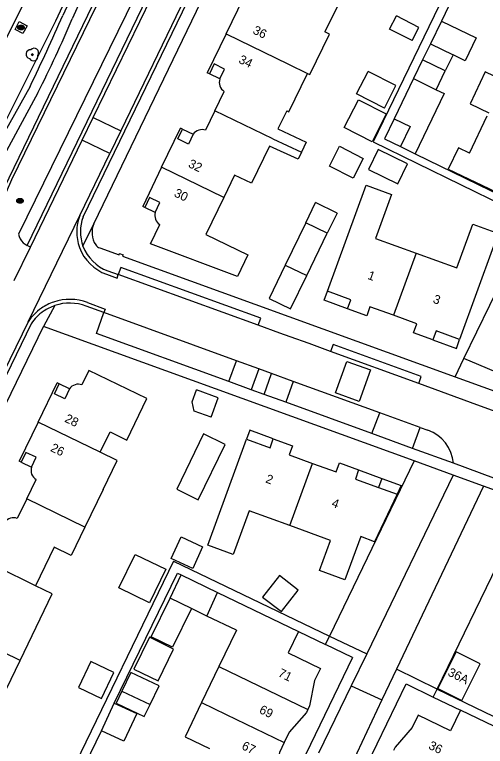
# Model space of a CAD drawing. Extents: x 194485 to 197793, y 468269 to 470822.
# Drawn here: x 196996.1 to 197059.6, y 469551.6 to 469650.3 of the extents above; entities that cross this region are included whole.
import ezdxf

# ---------------------------------------------------------------- set-up
doc = ezdxf.new("R2010")
doc.units = 0
for name, color, linetype in [('BGT begrenzing pand op maaiveld onder overbouw', 7, 'Continuous'), ('BGT grensvlak gebouwinstallatie plus 1', 7, 'Continuous'), ('BGT grensvlak onbegroeid terreindeel', 7, 'Continuous'), ('BGT grensvlak overig bouwwerk uitbreiding populatie', 7, 'Continuous'), ('BGT grensvlak pand deel overbouw', 7, 'Continuous'), ('BGT grensvlak pand op maaiveld', 7, 'Continuous'), ('BGT grensvlak pand op maaiveld LR', 7, 'Continuous'), ('BGT grensvlak wegdeel', 7, 'Continuous'), ('BGT lijnelement scheiding geluidsscherm', 7, 'Continuous'), ('BGT lijnelement scheiding hek', 7, 'Continuous'), ('BGT puntobject put inspectie- rioolput', 7, 'Continuous'), ('BGT puntobject put kolk', 7, 'Continuous'), ('BGT puntobject vegetatieobject boom', 7, 'Continuous'), ('BGT tekst huisnummerreeks', 7, 'Continuous')]:
    doc.layers.add(name, color=color, linetype=linetype)

msp = doc.modelspace()

# ---------------------------------------------------------------- linework, layer by layer
at = {"layer": 'BGT begrenzing pand op maaiveld onder overbouw'}
for points in [[(197023.776, 469641.594), (197024.426, 469642.923), (197023.022, 469643.61), (197022.376, 469642.279)], [(197020.183, 469634.157), (197019.538, 469632.824), (197018.127, 469633.507), (197018.771, 469634.841)], [(197015.064, 469623.594), (197015.707, 469624.926), (197014.312, 469625.6), (197013.669, 469624.267)], [(197003.514, 469599.819), (197002.865, 469598.488), (197001.471, 469599.168), (197002.117, 469600.5)], [(196998.395, 469589.265), (196999.033, 469590.6), (196997.641, 469591.266), (196996.996, 469589.934)]]:
    msp.add_lwpolyline(points, dxfattribs=at)
at = {"layer": 'BGT grensvlak gebouwinstallatie plus 1'}
for p, q in [((197053.661, 469649.379), (197052.179, 469646.32)), ((197053.661, 469649.379), (197058.341, 469647.113)), ((197058.341, 469647.113), (197056.858, 469644.053)), ((197051.132, 469644.16), (197049.912, 469641.64)), ((197056.858, 469644.053), (197055.239, 469644.837)), ((197052.967, 469640.147), (197054.187, 469642.667)), ((197049.912, 469641.64), (197047.296, 469636.24)), ((197049.912, 469641.64), (197052.967, 469640.147)), ((197052.967, 469640.147), (197054.045, 469639.62)), ((197054.045, 469639.62), (197050.121, 469631.521)), ((197048.144, 469632.486), (197050.121, 469631.521)), ((197035.382, 469622.224), (197036.692, 469624.923)), ((197039.589, 469623.517), (197036.692, 469624.923)), ((197039.589, 469623.517), (197038.279, 469620.818)), ((197032.61, 469616.511), (197030.427, 469612.013)), ((197033.324, 469610.607), (197035.507, 469615.105)), ((197030.427, 469612.013), (197033.324, 469610.607)), ((197042.503, 469588.898), (197045.65, 469587.748)), ((197045.65, 469587.748), (197045.204, 469586.528)), ((197017.074, 469571.632), (197018.572, 469574.746)), ((197018.572, 469574.746), (197023.479, 469572.384)), ((197019.961, 469570.224), (197017.074, 469571.632)), ((197022.043, 469569.209), (197019.961, 469570.224))]:
    msp.add_line(p, q, dxfattribs=at)
for points in [[(197062.09, 469641.339), (197059.579, 469642.531), (197057.536, 469638.227), (197060.047, 469637.035)], [(197040.572, 469635.039), (197042.478, 469638.782), (197046.22, 469636.876), (197044.314, 469633.133), (197040.572, 469635.039)], [(197039.925, 469632.521), (197043.133, 469630.887), (197041.771, 469628.214), (197038.563, 469629.847), (197039.925, 469632.521)], [(197041.005, 469610.619), (197037.857, 469611.765), (197038.302, 469612.987)], [(197052.515, 469606.427), (197055.682, 469605.274), (197056.127, 469606.496)], [(197030.997, 469593.104), (197027.842, 469594.258), (197027.396, 469593.038)], [(197045.65, 469587.748), (197048.239, 469586.801), (197047.681, 469585.622)], [(197010.171, 469573.018), (197012.353, 469577.516), (197016.492, 469575.508), (197014.309, 469571.01), (197010.171, 469573.018)], [(197019.961, 469570.224), (197017.418, 469565.006), (197014.542, 469566.408), (197017.074, 469571.632)], [(197015.46, 469560.469), (197017.554, 469564.764), (197014.282, 469566.359), (197012.188, 469562.063), (197015.46, 469560.469)], [(197014.373, 469557.284), (197015.585, 469559.802), (197011.799, 469561.622), (197010.588, 469559.104)]]:
    msp.add_lwpolyline(points, dxfattribs=at)
at = {"layer": 'BGT grensvlak onbegroeid terreindeel'}
msp.add_lwpolyline([(196996.164, 469648.273), (196996.743, 469649.342), (196997.798, 469648.77), (196997.219, 469647.701), (196996.164, 469648.273)], dxfattribs=at)
at = {"layer": 'BGT grensvlak overig bouwwerk uitbreiding populatie'}
for p, q in [((197046.684, 469648.308), (197047.591, 469650.09)), ((197050.621, 469648.548), (197047.591, 469650.09)), ((197049.713, 469646.765), (197046.684, 469648.308)), ((197049.713, 469646.765), (197050.621, 469648.548)), ((197052.179, 469646.32), (197051.132, 469644.16)), ((197052.179, 469646.32), (197055.239, 469644.837)), ((197054.187, 469642.667), (197051.132, 469644.16)), ((197055.239, 469644.837), (197054.187, 469642.667)), ((197042.236, 469639.575), (197043.779, 469642.605)), ((197047.522, 469640.699), (197043.779, 469642.605)), ((197045.979, 469637.669), (197047.522, 469640.699)), ((197045.979, 469637.669), (197042.236, 469639.575)), ((197047.296, 469636.24), (197049.452, 469635.186)), ((197049.452, 469635.186), (197048.144, 469632.486)), ((197020.039, 469598.097), (197020.623, 469599.705)), ((197023.558, 469598.64), (197020.623, 469599.705)), ((197020.346, 469596.827), (197020.039, 469598.097)), ((197022.603, 469596.008), (197023.558, 469598.64)), ((197022.603, 469596.008), (197020.346, 469596.827))]:
    msp.add_line(p, q, dxfattribs=at)
for points in [[(197047.296, 469636.24), (197045.988, 469633.54), (197048.144, 469632.486)], [(197047.773, 469627.478), (197049.09, 469630.174), (197045.137, 469632.106), (197043.82, 469629.41), (197047.773, 469627.478)], [(197018.553, 469579.866), (197021.463, 469578.534), (197020.131, 469575.624), (197017.222, 469576.956), (197018.553, 469579.866)], [(197006.399, 469563.098), (197004.715, 469559.593), (197007.816, 469558.103), (197009.501, 469561.608), (197006.399, 469563.098)]]:
    msp.add_lwpolyline(points, dxfattribs=at)
at = {"layer": 'BGT grensvlak pand deel overbouw'}
for p, q in [((197023.776, 469641.594), (197022.376, 469642.279)), ((197018.771, 469634.841), (197020.183, 469634.157)), ((197015.064, 469623.594), (197013.669, 469624.267)), ((197003.514, 469599.819), (197002.117, 469600.5)), ((196996.996, 469589.934), (196998.395, 469589.265))]:
    msp.add_line(p, q, dxfattribs=at)
at = {"layer": 'BGT grensvlak pand op maaiveld'}
for p, q in [((197024.638, 469647.674), (197027.212, 469652.979)), ((197039.683, 469651.499), (197037.957, 469647.937)), ((197024.638, 469647.674), (197022.089, 469642.419)), ((197022.376, 469642.279), (197022.089, 469642.419)), ((197023.128, 469637.304), (197024.39, 469639.914)), ((197023.128, 469637.304), (197021.862, 469634.684)), ((197032.798, 469637.31), (197031.603, 469634.85)), ((197057.458, 469631.583), (197059.848, 469636.617)), ((197015.926, 469629.683), (197018.482, 469634.98)), ((197018.771, 469634.841), (197018.482, 469634.98)), ((197055.97, 469632.296), (197054.571, 469629.452)), ((197057.458, 469631.583), (197055.97, 469632.296)), ((197015.926, 469629.683), (197013.381, 469624.407)), ((197054.571, 469629.452), (197062.685, 469625.56)), ((197013.669, 469624.267), (197013.381, 469624.407)), ((197035.382, 469622.224), (197032.61, 469616.511)), ((197038.279, 469620.818), (197035.382, 469622.224)), ((197035.507, 469615.105), (197038.279, 469620.818)), ((197060.691, 469619.044), (197056.127, 469606.496)), ((197032.61, 469616.511), (197035.507, 469615.105)), ((196999.269, 469595.355), (197001.83, 469600.64)), ((197002.117, 469600.5), (197001.83, 469600.64)), ((196999.269, 469595.355), (196996.708, 469590.072)), ((196996.996, 469589.934), (196996.708, 469590.072)), ((196997.745, 469584.993), (196999.015, 469587.628)), ((197008.033, 469586.25), (197005.591, 469581.21)), ((197045.204, 469586.528), (197047.681, 469585.622)), ((196997.745, 469584.993), (196996.475, 469582.36)), ((197022.043, 469569.209), (197023.479, 469572.384)), ((197023.479, 469572.384), (197034.382, 469567.137)), ((197026.016, 469567.298), (197022.043, 469569.209)), ((197026.016, 469567.298), (197023.669, 469562.416)), ((197023.669, 469562.416), (197021.329, 469557.551)), ((197010.588, 469559.104), (197014.373, 469557.284)), ((197007.815, 469553.727), (197009.527, 469557.473)), ((197013.591, 469555.656), (197014.373, 469557.284)), ((197064.334, 469552.612), (197056.241, 469556.525))]:
    msp.add_line(p, q, dxfattribs=at)
for points in [[(197035.618, 469642.331), (197035.92, 469642.189), (197038.584, 469647.623), (197037.957, 469647.937)], [(197032.798, 469637.31), (197033.069, 469637.174), (197035.618, 469642.331)], [(197031.603, 469634.85), (197035.428, 469633.095), (197034.801, 469631.729)], [(197030.487, 469632.551), (197028.05, 469627.533), (197025.782, 469628.633), (197024.318, 469625.614)], [(197034.801, 469631.729), (197034.362, 469630.773), (197030.487, 469632.551)], [(197038.302, 469612.987), (197043.511, 469627.277), (197046.956, 469626.02), (197044.798, 469620.101), (197050.262, 469618.109)], [(197024.318, 469625.614), (197021.899, 469620.625), (197027.563, 469617.879), (197026.171, 469614.987), (197014.424, 469619.39), (197015.675, 469621.962)], [(197050.262, 469618.109), (197055.729, 469616.117), (197057.886, 469622.034), (197060.852, 469620.956)], [(197041.005, 469610.619), (197041.45, 469611.841), (197038.302, 469612.987)], [(197047.213, 469609.742), (197044.034, 469610.9), (197043.589, 469609.678), (197041.005, 469610.619)], [(197052.515, 469606.427), (197049.903, 469607.378), (197050.348, 469608.6), (197047.213, 469609.742)], [(197056.127, 469606.496), (197052.96, 469607.649), (197052.515, 469606.427)], [(197007.668, 469591.285), (197008.994, 469594.028), (197011.263, 469592.931), (197013.96, 469598.511), (197006.131, 469602.29), (197005.188, 469600.364)], [(197017.967, 469586.289), (197020.874, 469584.88), (197024.491, 469592.342), (197021.589, 469593.76), (197017.967, 469586.289)], [(197033.225, 469581.406), (197027.753, 469583.403), (197025.6, 469577.503), (197022.174, 469578.753), (197027.396, 469593.038)], [(197027.396, 469593.038), (197030.551, 469591.885), (197030.997, 469593.104)], [(197030.997, 469593.104), (197033.59, 469592.157), (197033.144, 469590.937), (197036.284, 469589.789)], [(197008.033, 469586.25), (197009.937, 469590.188), (197007.668, 469591.285)], [(197036.284, 469589.789), (197039.455, 469588.63), (197039.901, 469589.849), (197042.503, 469588.898)], [(197042.503, 469588.898), (197042.06, 469587.675), (197045.204, 469586.528)], [(197047.681, 469585.622), (197044.641, 469579.193), (197042.785, 469579.915)], [(197005.591, 469581.21), (197003.732, 469577.375), (197001.464, 469578.474), (196998.949, 469573.283)], [(197042.785, 469579.915), (197040.661, 469574.104), (197037.219, 469575.36), (197038.697, 469579.409), (197033.225, 469581.406)], [(197032.08, 469569.801), (197034.345, 469572.697), (197031.822, 469574.671), (197029.556, 469571.775), (197032.08, 469569.801)], [(196996.865, 469563.231), (197001.162, 469572.226), (196998.949, 469573.283)], [(197034.382, 469567.137), (197032.988, 469564.259), (197037.354, 469562.145), (197036.571, 469560.545), (197035.882, 469557.095), (197035.658, 469556.615)], [(197053.185, 469559.443), (197056.423, 469557.823), (197058.883, 469562.788), (197055.646, 469564.408), (197053.185, 469559.443)], [(196990.222, 469555.287), (196992.753, 469560.47), (196995.027, 469559.384), (196996.865, 469563.231)], [(197010.588, 469559.104), (197009.806, 469557.476), (197013.591, 469555.656)], [(197009.527, 469557.473), (197012.572, 469556.081), (197010.86, 469552.336), (197007.815, 469553.727)], [(197021.329, 469557.551), (197019.112, 469552.94), (197022.399, 469551.36)], [(197035.658, 469556.615), (197035.467, 469556.206), (197033.149, 469553.555), (197032.471, 469552.161)], [(197056.241, 469556.525), (197054.892, 469553.734), (197050.543, 469555.836), (197049.74, 469554.177), (197047.421, 469551.53), (197047.209, 469551.09)], [(197032.471, 469552.161), (197031.828, 469550.839), (197031.158, 469547.36), (197030.938, 469546.908)]]:
    msp.add_lwpolyline(points, dxfattribs=at)
for centre, radius, start, end in [((197025.155, 469641.146), 1.45, 161.98244, 238.16987), ((197021.389, 469633.252), 1.508, 71.72065, 143.13113), ((197016.523, 469623.21), 1.509, 165.24883, 235.80169), ((197004.686, 469599.063), 1.395, 68.89433, 147.1728), ((196999.688, 469588.819), 1.368, 160.96392, 240.52361), ((196995.98, 469581.006), 1.442, 69.90547, 145.34131)]:
    msp.add_arc(centre, radius, start, end, dxfattribs=at)
at = {"layer": 'BGT grensvlak pand op maaiveld LR'}
for p, q in [((197024.638, 469647.674), (197033.04, 469643.599)), ((197033.04, 469643.599), (197035.618, 469642.331)), ((197030.95, 469633.505), (197023.128, 469637.304)), ((197030.95, 469633.505), (197034.801, 469631.729)), ((197024.318, 469625.614), (197015.926, 469629.683)), ((197050.262, 469618.109), (197047.213, 469609.742)), ((197007.668, 469591.285), (196999.269, 469595.355)), ((197033.225, 469581.406), (197036.284, 469589.789)), ((197005.591, 469581.21), (196997.745, 469584.993)), ((196998.949, 469573.283), (196990.546, 469577.365)), ((196996.865, 469563.231), (196994.573, 469564.326)), ((197023.669, 469562.416), (197035.658, 469556.615)), ((197021.329, 469557.551), (197024.632, 469555.963)), ((197024.632, 469555.963), (197032.471, 469552.161))]:
    msp.add_line(p, q, dxfattribs=at)
at = {"layer": 'BGT grensvlak wegdeel'}
for p, q in [((196997.799, 469619.157), (197035.122, 469696.275)), ((197006.72, 469636.398), (197034.176, 469693.056)), ((197037.854, 469691.268), (197010.418, 469634.606)), ((197009.752, 469665.909), (197002.632, 469650.159)), ((197011.077, 469665.729), (197003.873, 469649.713)), ((197016.011, 469660.225), (196996.653, 469620.673)), ((197055.405, 469652.979), (197053.661, 469649.379)), ((197005.237, 469633.338), (197006.72, 469636.398)), ((197006.72, 469636.398), (197010.418, 469634.606)), ((197010.418, 469634.606), (197008.936, 469631.545)), ((196998.252, 469618.94), (197005.237, 469633.338)), ((197008.936, 469631.545), (197005.237, 469633.338)), ((197004.893, 469623.192), (197008.936, 469631.545)), ((197050.121, 469631.521), (197066.255, 469623.638)), ((196997.929, 469608.878), (197004.893, 469623.192)), ((197005.33, 469619.043), (197006.792, 469622.085)), ((196997.258, 469619.512), (196997.799, 469619.157)), ((196996.059, 469614.421), (196998.252, 469618.94)), ((196998.252, 469618.94), (196997.799, 469619.157)), ((197056.691, 469603.9), (197063.507, 469617.946)), ((197008.671, 469615.737), (197010.088, 469615.223)), ((197028.956, 469608.413), (197010.088, 469615.223)), ((197001.534, 469611.051), (197000.01, 469608.249)), ((197008.157, 469610.111), (197005.764, 469610.98)), ((197026.041, 469603.613), (197008.157, 469610.111)), ((196997.929, 469608.878), (196976.142, 469564.149)), ((197049.975, 469590.117), (197000.01, 469608.249)), ((197031.893, 469607.332), (197028.956, 469608.413)), ((197033.283, 469606.835), (197031.893, 469607.332)), ((197050.612, 469600.562), (197038.71, 469604.859)), ((197025.011, 469600.804), (197026.041, 469603.613)), ((197029.037, 469602.525), (197026.041, 469603.613)), ((197055.507, 469601.46), (197056.691, 469603.9)), ((197061.918, 469601.713), (197056.691, 469603.9)), ((197029.037, 469602.525), (197028.009, 469599.714)), ((197030.746, 469601.904), (197029.037, 469602.525)), ((197029.751, 469599.081), (197030.746, 469601.904)), ((197033.679, 469600.839), (197030.746, 469601.904)), ((197028.009, 469599.714), (197025.011, 469600.804)), ((197033.679, 469600.839), (197032.69, 469598.012)), ((197045.344, 469596.601), (197033.679, 469600.839)), ((197055.507, 469601.46), (197060.853, 469599.495)), ((197029.751, 469599.081), (197028.009, 469599.714)), ((197032.69, 469598.012), (197029.751, 469599.081)), ((197044.289, 469593.795), (197032.69, 469598.012)), ((197044.289, 469593.795), (197045.344, 469596.601)), ((197050.807, 469594.616), (197045.344, 469596.601)), ((197049.783, 469591.797), (197044.289, 469593.795)), ((197049.783, 469591.797), (197050.807, 469594.616)), ((197050.807, 469594.616), (197051.836, 469594.242)), ((197055.287, 469589.796), (197049.783, 469591.797)), ((197049.975, 469590.117), (197038.559, 469566.489)), ((197055.271, 469588.181), (197049.975, 469590.117)), ((197060.726, 469587.812), (197055.287, 469589.796)), ((197055.271, 469588.181), (197043.587, 469564.113)), ((197059.336, 469586.695), (197055.271, 469588.181)), ((197059.336, 469586.695), (197047.615, 469562.042)), ((197065.279, 469584.523), (197059.336, 469586.695)), ((197053.097, 469559.376), (197065.279, 469584.523)), ((197017.549, 469576.603), (197038.559, 469566.489)), ((197034.382, 469567.137), (197038.025, 469565.384)), ((197038.025, 469565.384), (197038.559, 469566.489)), ((197038.559, 469566.489), (197043.587, 469564.113)), ((197041.697, 469563.613), (197038.025, 469565.384)), ((197041.697, 469563.613), (197010.842, 469500)), ((197043.587, 469564.113), (197041.503, 469559.82)), ((197047.615, 469562.042), (197045.648, 469557.906)), ((197053.097, 469559.376), (197047.615, 469562.042)), ((197019.813, 469500), (197048.894, 469560.076)), ((197041.503, 469559.82), (197037.091, 469550.732)), ((197041.503, 469559.82), (197045.648, 469557.906)), ((197048.894, 469560.076), (197052.574, 469558.297)), ((197052.574, 469558.297), (197053.097, 469559.376)), ((197053.097, 469559.376), (197072.962, 469549.773)), ((197052.574, 469558.297), (197056.241, 469556.525)), ((197045.648, 469557.906), (197027.276, 469519.266)), ((196992.98, 469523.34), (197007.815, 469553.727))]:
    msp.add_line(p, q, dxfattribs=at)
for points in [[(197005.359, 469623.011), (197032.143, 469678.319), (197057.247, 469730.184)], [(197006.792, 469622.085), (197037.607, 469685.876), (197059.341, 469730.756)], [(197102.948, 469698.97), (197081.418, 469709.433), (197044.453, 469633.124), (197062.107, 469624.497)], [(196897.067, 469451.551), (196900.981, 469459.699), (196905.54, 469469.023), (196915.791, 469489.46), (196937.182, 469532.308), (196958.777, 469575.078), (196979.823, 469616.938), (196994.625, 469646.328), (197004.173, 469665.482)], [(196991.823, 469619.857), (196994.296, 469624.724), (196995.738, 469628.053), (197012.401, 469662.288)], [(196998.205, 469640.591), (196992.034, 469629.654), (196988.666, 469622.369), (196985.234, 469614.368), (196983.75, 469611.223), (196972.19, 469588.744), (196963.313, 469570.833)], [(196999.258, 469639.741), (196993.472, 469629.174), (196990.088, 469622.273)], [(197007.588, 469618.812), (197010.187, 469617.871), (197010.257, 469618.064), (197010.727, 469617.893), (197010.657, 469617.701), (197055.507, 469601.46)], [(197028.956, 469608.413), (197029.296, 469609.353), (197010.428, 469616.163), (197010.088, 469615.223)], [(197008.502, 469615.267), (197009.919, 469614.755), (197010.088, 469615.223)], [(197005.941, 469611.448), (197008.328, 469610.586), (197008.157, 469610.111)], [(197025.011, 469600.804), (197007.149, 469607.299), (197008.157, 469610.111)], [(196998.345, 469608.6), (196937.162, 469482.348), (196921.058, 469449.274)], [(196922.652, 469448.771), (196977.365, 469561.654), (197000.01, 469608.249)], [(197038.71, 469604.859), (197035.845, 469605.92), (197033.283, 469606.835)], [(197050.612, 469600.562), (197050.951, 469601.502), (197039.049, 469605.799), (197038.71, 469604.859)], [(197039.384, 469599.298), (197040.912, 469603.532), (197044.11, 469602.378), (197042.579, 469598.137), (197039.384, 469599.298)], [(197069.691, 469593.582), (197057.592, 469597.996), (197050.612, 469600.562)], [(197017.549, 469576.603), (196975.833, 469490.643), (196973.661, 469486.167)], [(197009.527, 469557.473), (197018.093, 469574.977), (197018.572, 469574.746)]]:
    msp.add_lwpolyline(points, dxfattribs=at)
for centre, radius, start, end in [((196668.29, 469799.047), 365.995, 334.34534, 335.99581), ((196857.149, 469711.562), 159.227, 333.18814, 337.14285), ((197010.563, 469620.988), 6.083, 158.76189, 200.38989), ((197010.562, 469620.989), 5.582, 158.76057, 200.40195), ((197009.534, 469620.897), 2.988, 156.58577, 213.7305), ((196998.54, 469620.918), 1.903, 187.40484, 227.64343), ((197010.562, 469620.99), 6.082, 200.40972, 250.2073), ((197010.563, 469620.99), 5.583, 200.41013, 250.19325), ((197007.818, 469619.658), 0.876, 208.60351, 254.75415), ((197003.556, 469605.111), 6.775, 108.79654, 124.52703), ((197003.551, 469605.131), 6.754, 69.27921, 108.81446), ((197003.567, 469605.111), 6.781, 124.60794, 146.25124), ((197003.557, 469605.115), 6.271, 108.81646, 124.55244), ((197003.55, 469605.13), 6.255, 69.2715, 108.80528), ((197003.551, 469605.126), 6.259, 124.57026, 146.28873), ((197050.193, 469589.405), 5.109, 4.39452, 71.24294)]:
    msp.add_arc(centre, radius, start, end, dxfattribs=at)
at = {"layer": 'BGT lijnelement scheiding geluidsscherm'}
msp.add_lwpolyline([(196963.09, 469570.948), (196971.969, 469588.86), (196984.599, 469613.891), (196992.911, 469631.998), (197001.647, 469649.413), (197005.02, 469656.706), (197007.7, 469662.632), (197009.32, 469666.269), (197010.862, 469669.945), (197015.247, 469681.095), (197017.899, 469684.272)], dxfattribs=at)
at = {"layer": 'BGT lijnelement scheiding hek'}
msp.add_lwpolyline([(196931.776, 469497.193), (196990.912, 469619.158), (196991.364, 469620.101), (197013.876, 469666.566)], dxfattribs=at)
at = {"layer": 'BGT puntobject put inspectie- rioolput'}
for p, q in [((196996.741, 469625.21), (196996.584, 469625.21)), ((196996.584, 469625.136), (196996.741, 469625.136)), ((196997.084, 469625.21), (196996.927, 469625.21)), ((196996.927, 469625.136), (196997.084, 469625.136))]:
    msp.add_line(p, q, dxfattribs=at)
for centre, radius, start, end in [((196996.834, 469625.173), 0.1, 0, 180), ((196996.584, 469625.173), 0.0375, 90, 270), ((196996.834, 469625.173), 0.1, 157.97569, 180), ((196996.834, 469625.173), 0.1, 180, 202.02431), ((196996.834, 469625.173), 0.1, 180, 0), ((196996.834, 469625.173), 0.1, 0, 22.02431), ((196996.834, 469625.173), 0.1, 337.97569, 0), ((196997.084, 469625.173), 0.0375, 270, 90)]:
    msp.add_arc(centre, radius, start, end, dxfattribs=at)
msp.add_ellipse((196996.834, 469625.173), major_axis=(0.392, 0), ratio=0.689655, dxfattribs=at)
msp.add_open_spline([(196997.276, 469625.173), (196997.276, 469625.216), (196997.264, 469625.26), (196997.198, 469625.374), (196997.117, 469625.431), (196996.925, 469625.496), (196996.815, 469625.502), (196996.612, 469625.461), (196996.521, 469625.414), (196996.418, 469625.297), (196996.393, 469625.237), (196996.391, 469625.115), (196996.415, 469625.054), (196996.499, 469624.955), (196996.558, 469624.916), (196996.737, 469624.848), (196996.871, 469624.841), (196997.104, 469624.903), (196997.204, 469624.972), (196997.267, 469625.097), (196997.276, 469625.135), (196997.276, 469625.173)], degree=3, dxfattribs=at)
at = {"layer": 'BGT puntobject put kolk'}
for p, q in [((196996.875, 469648.567), (196996.718, 469648.567)), ((196996.718, 469648.492), (196996.875, 469648.492)), ((196997.218, 469648.567), (196997.061, 469648.567)), ((196997.061, 469648.492), (196997.218, 469648.492))]:
    msp.add_line(p, q, dxfattribs=at)
for centre, radius, start, end in [((196996.718, 469648.529), 0.0375, 90, 270), ((196996.968, 469648.529), 0.1, 0, 180), ((196996.968, 469648.529), 0.1, 157.97569, 180), ((196996.968, 469648.529), 0.1, 180, 202.02431), ((196996.968, 469648.529), 0.1, 180, 0), ((196996.968, 469648.529), 0.1, 0, 22.02431), ((196996.968, 469648.529), 0.1, 337.97569, 0), ((196997.218, 469648.529), 0.0375, 270, 90)]:
    msp.add_arc(centre, radius, start, end, dxfattribs=at)
msp.add_ellipse((196996.968, 469648.529), major_axis=(0.392, 0), ratio=0.689655, dxfattribs=at)
msp.add_open_spline([(196997.41, 469648.529), (196997.41, 469648.572), (196997.398, 469648.616), (196997.332, 469648.73), (196997.251, 469648.787), (196997.059, 469648.852), (196996.949, 469648.858), (196996.746, 469648.817), (196996.655, 469648.77), (196996.552, 469648.653), (196996.527, 469648.593), (196996.525, 469648.471), (196996.549, 469648.41), (196996.633, 469648.311), (196996.692, 469648.272), (196996.871, 469648.204), (196997.005, 469648.197), (196997.238, 469648.259), (196997.338, 469648.328), (196997.401, 469648.453), (196997.41, 469648.491), (196997.41, 469648.529)], degree=3, dxfattribs=at)
at = {"layer": 'BGT puntobject vegetatieobject boom'}
msp.add_circle((196998.499, 469644.875), 0.1, dxfattribs=at)
for centre, radius, start, end in [((196998.249, 469644.925), 0.6, 85.13702, 257.75442), ((196998.749, 469645.125), 0.6, 323.54458, 138.4658), ((196998.649, 469644.625), 0.6, 208.50578, 13.83556), ((196998.499, 469644.875), 0.1, 0, 180), ((196998.499, 469644.875), 0.1, 180, 0)]:
    msp.add_arc(centre, radius, start, end, dxfattribs=at)

# ---------------------------------------------------------------- texts
at = {"layer": 'BGT tekst huisnummerreeks'}
for s, rotation, p in [('36', 334.1, (197028.135, 469647.766)), ('34', 334.1, (197026.221, 469643.817)), ('32', 334.2, (197019.425, 469629.772)), ('30', 334.2, (197017.514, 469625.821)), ('1', 340, (197043.628, 469614.666)), ('3', 340, (197052.432, 469611.461)), ('28', 334.1, (197002.759, 469595.438)), ('26', 334.1, (197000.845, 469591.485)), ('2', 339.9, (197029.865, 469587.238)), ('4', 339.9, (197038.765, 469583.985)), ('71', 333.9, (197031.542, 469561.138)), ('36A', 333.6, (197054.43, 469561.241)), ('69', 333.9, (197028.995, 469556.198)), ('67', 334.1, (197026.629, 469551.329)), ('36', 334.2, (197051.831, 469551.366))]:
    msp.add_text(s, height=1.2, rotation=rotation, dxfattribs=at).set_placement(p)

doc.saveas('drawing.dxf')
